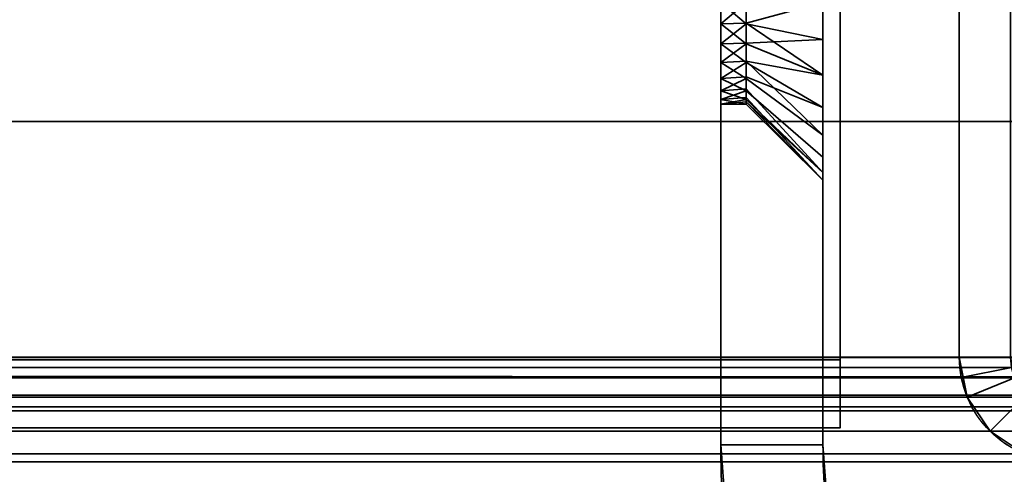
# Model space of a CAD drawing. Header units: millimetres. Extents: x -587 to 3688, y -115 to 120.
# Tile 432 of 656: x 1960 to 1989, y -50 to -37. Entities that reach past the tile are written whole.
import ezdxf

# ---------------------------------------------------------------- set-up
doc = ezdxf.new("R2010")
doc.units = ezdxf.units.MM
doc.layers.add('152', color=7, linetype='Continuous', true_color=0xffffff)

# ---------------------------------------------------------------- blocks, each defined once
blk = doc.blocks.new('UG_SURFACE_002')
at = {"layer": '152', "color": 252, "linetype": 'Continuous', "lineweight": 35}
for points in [[(2162.5, -40, 2198), (2162.5, 110, 2198), (837.5, 110, 2198), (837.5, -40, 2198)], [(987.5, -40, 2048), (987.5, 110, 2048), (2012.5, 110, 2048), (2012.5, -40, 2048)], [(2162.5, -40, 2198), (837.5, -40, 2198), (987.5, -40, 2048), (2012.5, -40, 2048)]]:
    blk.add_3dface(points, dxfattribs=at)
blk = doc.blocks.new('UG_SURFACE_044')
at = {"layer": '152', "color": 252, "linetype": 'Continuous', "lineweight": 35}
for points in [[(1983.5, -29.5, 1700), (1983.5, -49.5, 1700), (1980.5, -49.5, 1700), (1980.5, -31.5, 1700)], [(1980.5, -31.5, 1860), (1980.5, -49.5, 1860), (1983.5, -49.5, 1860), (1983.5, -29.5, 1860)], [(1983.5, -49.5, 1763), (1983.5, -29.5, 1763), (1983.5, -36.5, 1808.75), (1983.5, -38.635, 1809.204)], [(1983.5, -29.5, 1763), (1983.5, -49.5, 1763), (1983.5, -37.592, 1751.135), (1983.5, -36.5, 1751.25)], [(1983.5, -49.5, 1700), (1983.5, -29.5, 1700), (1983.5, -29.5, 1707.832), (1983.5, -30.402, 1708.487)], [(1983.5, -29.586, 1852.247), (1983.5, -29.5, 1852.286), (1983.5, -29.5, 1860), (1983.5, -49.5, 1860)], [(1983.5, -49.5, 1860), (1983.5, -31.047, 1850.625), (1983.5, -29.586, 1852.247)], [(1983.5, -30.402, 1844.487), (1983.5, -37.592, 1819.135), (1983.5, -36.5, 1819.25)], [(1983.5, -30.402, 1844.487), (1983.5, -49.5, 1823), (1983.5, -39.586, 1818.247), (1983.5, -37.592, 1819.135)], [(1983.5, -49.5, 1823), (1983.5, -30.402, 1844.487), (1983.5, -31.493, 1846.378)], [(1983.5, -49.5, 1700), (1983.5, -30.402, 1708.487), (1983.5, -31.493, 1710.378)], [(1983.5, -31.721, 1848.549), (1983.5, -31.047, 1850.625), (1983.5, -49.5, 1860)], [(1983.5, -31.493, 1846.378), (1983.5, -31.721, 1848.549), (1983.5, -49.5, 1860), (1983.5, -49.5, 1823)], [(1983.5, -31.493, 1710.378), (1983.5, -36.5, 1740.75), (1983.5, -38.635, 1741.204), (1983.5, -49.5, 1700)], [(1980.5, -31.5, 1700), (1980.5, -49.5, 1700), (1980.5, -37.124, 1743.066), (1980.5, -35.876, 1743.066)], [(1980.5, -36.5, 1749), (1980.5, -37.72, 1748.741), (1980.5, -49.5, 1763), (1980.5, -31.5, 1763)], [(1980.5, -31.5, 1763), (1980.5, -49.5, 1763), (1980.5, -37.124, 1811.066), (1980.5, -35.876, 1811.066)], [(1980.5, -36.5, 1817), (1980.5, -37.72, 1816.741), (1980.5, -49.5, 1860), (1980.5, -31.5, 1860)], [(1980.5, -35.876, 1743.066), (1980.5, -37.124, 1743.066), (1981.25, -36.5, 1743)], [(1980.5, -35.876, 1811.066), (1980.5, -37.124, 1811.066), (1981.25, -36.5, 1811)], [(1980.5, -36.5, 1749), (1981.25, -36.5, 1749), (1981.25, -37.124, 1748.934)], [(1981.25, -37.124, 1748.934), (1980.5, -37.72, 1748.741), (1980.5, -36.5, 1749)], [(1980.5, -37.124, 1743.066), (1981.25, -37.11, 1743.13), (1981.25, -36.5, 1743)], [(1980.5, -36.5, 1817), (1981.25, -36.5, 1817), (1981.25, -37.124, 1816.934)], [(1981.25, -37.124, 1816.934), (1980.5, -37.72, 1816.741), (1980.5, -36.5, 1817)], [(1980.5, -37.124, 1811.066), (1981.25, -37.11, 1811.13), (1981.25, -36.5, 1811)], [(1983.5, -36.5, 1751.25), (1983.5, -37.592, 1751.135), (1981.25, -37.124, 1748.934), (1981.25, -36.5, 1749)], [(1983.5, -38.635, 1741.204), (1983.5, -36.5, 1740.75), (1981.25, -36.5, 1743), (1981.25, -37.11, 1743.13)], [(1983.5, -36.5, 1819.25), (1983.5, -37.592, 1819.135), (1981.25, -37.124, 1816.934), (1981.25, -36.5, 1817)], [(1983.5, -38.635, 1809.204), (1983.5, -36.5, 1808.75), (1981.25, -36.5, 1811), (1981.25, -37.11, 1811.13)], [(1981.25, -37.72, 1743.259), (1981.25, -37.11, 1743.13), (1980.5, -37.124, 1743.066)], [(1981.25, -37.72, 1811.259), (1981.25, -37.11, 1811.13), (1980.5, -37.124, 1811.066)], [(1980.5, -37.124, 1743.066), (1980.5, -38.263, 1743.573), (1981.25, -37.72, 1743.259)], [(1981.25, -37.124, 1748.934), (1981.25, -37.694, 1748.681), (1980.5, -37.72, 1748.741)], [(1980.5, -49.5, 1700), (1980.5, -38.263, 1743.573), (1980.5, -37.124, 1743.066)], [(1980.5, -49.5, 1763), (1980.5, -38.263, 1811.573), (1980.5, -37.124, 1811.066)], [(1981.25, -37.72, 1811.259), (1980.5, -37.124, 1811.066), (1980.5, -38.263, 1811.573)], [(1981.25, -37.124, 1816.934), (1981.25, -37.694, 1816.681), (1980.5, -37.72, 1816.741)], [(1981.25, -37.11, 1743.13), (1981.25, -37.72, 1743.259), (1983.5, -38.635, 1741.204)], [(1981.25, -37.11, 1811.13), (1981.25, -37.72, 1811.259), (1983.5, -38.635, 1809.204)], [(1981.25, -37.694, 1748.681), (1981.25, -37.124, 1748.934), (1983.5, -37.592, 1751.135)], [(1981.25, -37.694, 1816.681), (1981.25, -37.124, 1816.934), (1983.5, -37.592, 1819.135)], [(1980.5, -37.72, 1748.741), (1981.25, -37.694, 1748.681), (1981.25, -38.263, 1748.427)], [(1980.5, -37.72, 1816.741), (1981.25, -37.694, 1816.681), (1981.25, -38.263, 1816.427)], [(1980.5, -38.729, 1748.007), (1980.5, -37.72, 1748.741), (1981.25, -38.263, 1748.427)], [(1980.5, -38.263, 1743.573), (1981.25, -38.225, 1743.626), (1981.25, -37.72, 1743.259)], [(1980.5, -49.5, 1763), (1980.5, -37.72, 1748.741), (1980.5, -38.729, 1748.007)], [(1980.5, -49.5, 1823), (1980.5, -49.5, 1860), (1980.5, -37.72, 1816.741), (1980.5, -38.729, 1816.007)], [(1981.25, -38.263, 1816.427), (1980.5, -38.729, 1816.007), (1980.5, -37.72, 1816.741)], [(1980.5, -38.263, 1811.573), (1981.25, -38.225, 1811.626), (1981.25, -37.72, 1811.259)], [(1983.5, -37.592, 1751.135), (1983.5, -39.586, 1750.247), (1981.25, -38.263, 1748.427), (1981.25, -37.694, 1748.681)], [(1983.5, -37.592, 1819.135), (1983.5, -39.586, 1818.247), (1981.25, -38.263, 1816.427), (1981.25, -37.694, 1816.681)], [(1983.5, -38.635, 1741.204), (1981.25, -37.72, 1743.259), (1981.25, -38.225, 1743.626)], [(1983.5, -38.635, 1809.204), (1981.25, -37.72, 1811.259), (1981.25, -38.225, 1811.626)], [(1983.5, -49.5, 1763), (1983.5, -39.586, 1750.247), (1983.5, -37.592, 1751.135)], [(1981.25, -38.729, 1743.993), (1981.25, -38.225, 1743.626), (1980.5, -38.263, 1743.573)], [(1981.25, -38.729, 1811.993), (1981.25, -38.225, 1811.626), (1980.5, -38.263, 1811.573)], [(1980.5, -38.263, 1743.573), (1980.5, -39.098, 1744.5), (1981.25, -38.729, 1743.993)], [(1981.25, -38.263, 1748.427), (1981.25, -38.681, 1747.964), (1980.5, -38.729, 1748.007)], [(1980.5, -49.5, 1700), (1980.5, -49.5, 1737), (1980.5, -39.098, 1744.5), (1980.5, -38.263, 1743.573)], [(1980.5, -49.5, 1763), (1980.5, -39.098, 1812.5), (1980.5, -38.263, 1811.573)], [(1980.5, -38.263, 1811.573), (1980.5, -39.098, 1812.5), (1981.25, -38.729, 1811.993)], [(1981.25, -38.263, 1816.427), (1981.25, -38.681, 1815.964), (1980.5, -38.729, 1816.007)], [(1981.25, -38.225, 1743.626), (1981.25, -38.729, 1743.993), (1983.5, -40.402, 1742.487), (1983.5, -38.635, 1741.204)], [(1981.25, -38.225, 1811.626), (1981.25, -38.729, 1811.993), (1983.5, -40.402, 1810.487), (1983.5, -38.635, 1809.204)], [(1981.25, -38.681, 1747.964), (1981.25, -38.263, 1748.427), (1983.5, -39.586, 1750.247)], [(1981.25, -38.681, 1815.964), (1981.25, -38.263, 1816.427), (1983.5, -39.586, 1818.247)], [(1980.5, -38.729, 1748.007), (1981.25, -38.681, 1747.964), (1981.25, -39.098, 1747.5)], [(1980.5, -38.729, 1816.007), (1981.25, -38.681, 1815.964), (1981.25, -39.098, 1815.5)], [(1983.5, -39.586, 1750.247), (1983.5, -41.047, 1748.625), (1981.25, -39.098, 1747.5), (1981.25, -38.681, 1747.964)], [(1983.5, -39.586, 1818.247), (1983.5, -41.047, 1816.625), (1981.25, -39.098, 1815.5), (1981.25, -38.681, 1815.964)], [(1983.5, -38.635, 1809.204), (1983.5, -40.402, 1810.487), (1983.5, -49.5, 1763)], [(1983.5, -38.635, 1741.204), (1983.5, -40.402, 1742.487), (1983.5, -49.5, 1737), (1983.5, -49.5, 1700)], [(1981.25, -39.098, 1747.5), (1980.5, -39.353, 1746.927), (1980.5, -38.729, 1748.007)], [(1980.5, -39.098, 1744.5), (1981.25, -39.041, 1744.533), (1981.25, -38.729, 1743.993)], [(1980.5, -49.5, 1763), (1980.5, -38.729, 1748.007), (1980.5, -39.353, 1746.927)], [(1980.5, -49.5, 1823), (1980.5, -38.729, 1816.007), (1980.5, -39.353, 1814.927)], [(1980.5, -39.353, 1814.927), (1980.5, -38.729, 1816.007), (1981.25, -39.098, 1815.5)], [(1980.5, -39.098, 1812.5), (1981.25, -39.041, 1812.533), (1981.25, -38.729, 1811.993)], [(1983.5, -41.493, 1744.378), (1983.5, -40.402, 1742.487), (1981.25, -38.729, 1743.993), (1981.25, -39.041, 1744.533)], [(1983.5, -41.493, 1812.378), (1983.5, -40.402, 1810.487), (1981.25, -38.729, 1811.993), (1981.25, -39.041, 1812.533)], [(1981.25, -39.353, 1745.073), (1981.25, -39.041, 1744.533), (1980.5, -39.098, 1744.5)], [(1981.25, -39.353, 1813.073), (1981.25, -39.041, 1812.533), (1980.5, -39.098, 1812.5)], [(1980.5, -39.098, 1744.5), (1980.5, -39.484, 1745.686), (1981.25, -39.353, 1745.073)], [(1981.25, -39.098, 1747.5), (1981.25, -39.291, 1746.907), (1980.5, -39.353, 1746.927)], [(1980.5, -39.484, 1745.686), (1980.5, -39.098, 1744.5), (1980.5, -49.5, 1737)], [(1980.5, -39.484, 1813.686), (1980.5, -39.098, 1812.5), (1980.5, -49.5, 1763), (1980.5, -49.5, 1823)], [(1981.25, -39.353, 1813.073), (1980.5, -39.098, 1812.5), (1980.5, -39.484, 1813.686)], [(1981.25, -39.098, 1815.5), (1981.25, -39.291, 1814.907), (1980.5, -39.353, 1814.927)], [(1980.5, -39.353, 1746.927), (1981.25, -39.291, 1746.907), (1981.25, -39.484, 1746.314)], [(1980.5, -39.353, 1814.927), (1981.25, -39.291, 1814.907), (1981.25, -39.484, 1814.314)], [(1981.25, -39.041, 1744.533), (1981.25, -39.353, 1745.073), (1983.5, -41.493, 1744.378)], [(1981.25, -39.041, 1812.533), (1981.25, -39.353, 1813.073), (1983.5, -41.493, 1812.378)], [(1981.25, -39.291, 1746.907), (1981.25, -39.098, 1747.5), (1983.5, -41.047, 1748.625), (1983.5, -41.721, 1746.549)], [(1981.25, -39.291, 1814.907), (1981.25, -39.098, 1815.5), (1983.5, -41.047, 1816.625), (1983.5, -41.721, 1814.549)], [(1983.5, -41.721, 1746.549), (1981.25, -39.484, 1746.314), (1981.25, -39.291, 1746.907)], [(1983.5, -41.721, 1814.549), (1981.25, -39.484, 1814.314), (1981.25, -39.291, 1814.907)], [(1981.25, -39.484, 1746.314), (1980.5, -39.5, 1746), (1980.5, -39.353, 1746.927)], [(1980.5, -39.484, 1745.686), (1981.25, -39.418, 1745.693), (1981.25, -39.353, 1745.073)], [(1980.5, -39.353, 1814.927), (1980.5, -39.5, 1814), (1980.5, -49.5, 1823)], [(1980.5, -39.353, 1746.927), (1980.5, -39.5, 1746), (1980.5, -49.5, 1737), (1980.5, -49.5, 1763)], [(1981.25, -39.484, 1814.314), (1980.5, -39.5, 1814), (1980.5, -39.353, 1814.927)], [(1980.5, -39.484, 1813.686), (1981.25, -39.418, 1813.693), (1981.25, -39.353, 1813.073)], [(1981.25, -39.418, 1745.693), (1980.5, -39.484, 1745.686), (1980.5, -39.5, 1746)], [(1980.5, -39.5, 1746), (1981.25, -39.484, 1746.314), (1981.25, -39.418, 1745.693)], [(1981.25, -39.418, 1813.693), (1980.5, -39.484, 1813.686), (1980.5, -39.5, 1814)], [(1980.5, -39.5, 1814), (1981.25, -39.484, 1814.314), (1981.25, -39.418, 1813.693)], [(1980.5, -49.5, 1737), (1980.5, -39.5, 1746), (1980.5, -39.484, 1745.686)], [(1980.5, -49.5, 1823), (1980.5, -39.5, 1814), (1980.5, -39.484, 1813.686)], [(1983.5, -41.493, 1744.378), (1981.25, -39.353, 1745.073), (1981.25, -39.418, 1745.693)], [(1983.5, -41.493, 1812.378), (1981.25, -39.353, 1813.073), (1981.25, -39.418, 1813.693)], [(1981.25, -39.418, 1745.693), (1981.25, -39.484, 1746.314), (1983.5, -41.721, 1746.549), (1983.5, -41.493, 1744.378)], [(1981.25, -39.418, 1813.693), (1981.25, -39.484, 1814.314), (1983.5, -41.721, 1814.549), (1983.5, -41.493, 1812.378)], [(1983.5, -49.5, 1823), (1983.5, -41.047, 1816.625), (1983.5, -39.586, 1818.247)], [(1983.5, -49.5, 1763), (1983.5, -41.047, 1748.625), (1983.5, -39.586, 1750.247)], [(1983.5, -49.5, 1763), (1983.5, -40.402, 1810.487), (1983.5, -41.493, 1812.378)], [(1983.5, -49.5, 1737), (1983.5, -40.402, 1742.487), (1983.5, -41.493, 1744.378)], [(1983.5, -41.721, 1814.549), (1983.5, -41.047, 1816.625), (1983.5, -49.5, 1823)], [(1983.5, -41.721, 1746.549), (1983.5, -41.047, 1748.625), (1983.5, -49.5, 1763), (1983.5, -49.5, 1737)], [(1983.5, -41.493, 1812.378), (1983.5, -41.721, 1814.549), (1983.5, -49.5, 1823), (1983.5, -49.5, 1763)], [(1983.5, -41.493, 1744.378), (1983.5, -41.721, 1746.549), (1983.5, -49.5, 1737)], [(1980.5, -49.5, 1737), (1980.5, -49.5, 1700), (1980.759, -52.943, 1700), (1980.759, -52.943, 1737)], [(1983.5, -49.5, 1700), (1983.725, -52.494, 1700), (1980.759, -52.943, 1700), (1980.5, -49.5, 1700)], [(1983.725, -52.494, 1737), (1983.5, -49.5, 1737), (1980.5, -49.5, 1737), (1980.759, -52.943, 1737)], [(1980.5, -49.5, 1763), (1980.5, -49.5, 1737), (1983.5, -49.5, 1737), (1983.5, -49.5, 1763)], [(1983.5, -49.5, 1763), (1983.5, -49.5, 1823), (1980.5, -49.5, 1823), (1980.5, -49.5, 1763)], [(1980.5, -49.5, 1860), (1980.5, -49.5, 1823), (1980.759, -52.943, 1823), (1980.759, -52.943, 1860)], [(1983.725, -52.494, 1860), (1983.5, -49.5, 1860), (1980.5, -49.5, 1860), (1980.759, -52.943, 1860)], [(1980.759, -52.943, 1823), (1980.5, -49.5, 1823), (1983.5, -49.5, 1823), (1983.725, -52.494, 1823)], [(1983.725, -52.494, 1737), (1983.725, -52.494, 1700), (1983.5, -49.5, 1700), (1983.5, -49.5, 1737)], [(1983.725, -52.494, 1860), (1983.725, -52.494, 1823), (1983.5, -49.5, 1823), (1983.5, -49.5, 1860)]]:
    blk.add_3dface(points, dxfattribs=at)
blk = doc.blocks.new('UG_SURFACE_046')
at = {"layer": '152', "color": 252, "linetype": 'Continuous', "lineweight": 35}
for points in [[(1983.5, -29.5, 265), (1983.5, -49.5, 265), (1980.5, -49.5, 265), (1980.5, -31.5, 265)], [(1980.5, -31.5, 425), (1980.5, -49.5, 425), (1983.5, -49.5, 425), (1983.5, -29.5, 425)], [(1983.5, -36.5, 373.75), (1983.5, -38.635, 374.204), (1983.5, -49.5, 328), (1983.5, -29.5, 328)], [(1983.5, -29.586, 417.247), (1983.5, -29.5, 417.286), (1983.5, -29.5, 425), (1983.5, -49.5, 425)], [(1983.5, -29.5, 328), (1983.5, -49.5, 328), (1983.5, -37.592, 316.135), (1983.5, -36.5, 316.25)], [(1983.5, -49.5, 265), (1983.5, -29.5, 265), (1983.5, -29.5, 272.832), (1983.5, -30.402, 273.487)], [(1983.5, -49.5, 425), (1983.5, -31.047, 415.625), (1983.5, -29.586, 417.247)], [(1983.5, -30.402, 409.487), (1983.5, -37.592, 384.135), (1983.5, -36.5, 384.25)], [(1983.5, -49.5, 425), (1983.5, -39.586, 383.247), (1983.5, -30.402, 409.487), (1983.5, -31.493, 411.378)], [(1983.5, -30.402, 409.487), (1983.5, -39.586, 383.247), (1983.5, -37.592, 384.135)], [(1983.5, -49.5, 265), (1983.5, -30.402, 273.487), (1983.5, -31.493, 275.378)], [(1983.5, -49.5, 425), (1983.5, -31.721, 413.549), (1983.5, -31.047, 415.625)], [(1983.5, -38.635, 306.204), (1983.5, -49.5, 265), (1983.5, -31.721, 277.549), (1983.5, -31.047, 279.625)], [(1983.5, -36.5, 305.75), (1983.5, -38.635, 306.204), (1983.5, -31.047, 279.625)], [(1983.5, -31.493, 411.378), (1983.5, -31.721, 413.549), (1983.5, -49.5, 425)], [(1983.5, -31.493, 275.378), (1983.5, -31.721, 277.549), (1983.5, -49.5, 265)], [(1980.5, -31.5, 265), (1980.5, -49.5, 265), (1980.5, -37.124, 308.066), (1980.5, -35.876, 308.066)], [(1980.5, -36.5, 314), (1980.5, -37.72, 313.741), (1980.5, -49.5, 328), (1980.5, -31.5, 328)], [(1980.5, -31.5, 328), (1980.5, -49.5, 328), (1980.5, -37.124, 376.066), (1980.5, -35.876, 376.066)], [(1980.5, -36.5, 382), (1980.5, -37.72, 381.741), (1980.5, -49.5, 425), (1980.5, -31.5, 425)], [(1980.5, -35.876, 308.066), (1980.5, -37.124, 308.066), (1981.25, -36.5, 308)], [(1980.5, -35.876, 376.066), (1980.5, -37.124, 376.066), (1981.25, -36.5, 376)], [(1980.5, -36.5, 314), (1981.25, -36.5, 314), (1981.25, -37.124, 313.934)], [(1981.25, -37.124, 313.934), (1980.5, -37.72, 313.741), (1980.5, -36.5, 314)], [(1980.5, -37.124, 308.066), (1981.25, -37.11, 308.13), (1981.25, -36.5, 308)], [(1980.5, -36.5, 382), (1981.25, -36.5, 382), (1981.25, -37.124, 381.934)], [(1981.25, -37.124, 381.934), (1980.5, -37.72, 381.741), (1980.5, -36.5, 382)], [(1980.5, -37.124, 376.066), (1981.25, -37.11, 376.13), (1981.25, -36.5, 376)], [(1983.5, -36.5, 316.25), (1983.5, -37.592, 316.135), (1981.25, -37.124, 313.934), (1981.25, -36.5, 314)], [(1983.5, -36.5, 305.75), (1981.25, -36.5, 308), (1981.25, -37.11, 308.13)], [(1981.25, -37.11, 308.13), (1981.25, -37.72, 308.259), (1983.5, -38.635, 306.204), (1983.5, -36.5, 305.75)], [(1983.5, -36.5, 384.25), (1983.5, -37.592, 384.135), (1981.25, -37.124, 381.934), (1981.25, -36.5, 382)], [(1983.5, -36.5, 373.75), (1981.25, -36.5, 376), (1981.25, -37.11, 376.13)], [(1981.25, -37.11, 376.13), (1981.25, -37.72, 376.259), (1983.5, -38.635, 374.204), (1983.5, -36.5, 373.75)], [(1981.25, -37.72, 308.259), (1981.25, -37.11, 308.13), (1980.5, -37.124, 308.066)], [(1981.25, -37.72, 376.259), (1981.25, -37.11, 376.13), (1980.5, -37.124, 376.066)], [(1981.25, -37.72, 308.259), (1980.5, -37.124, 308.066), (1980.5, -38.263, 308.573)], [(1981.25, -37.124, 313.934), (1981.25, -37.694, 313.681), (1980.5, -37.72, 313.741)], [(1980.5, -49.5, 265), (1980.5, -38.263, 308.573), (1980.5, -37.124, 308.066)], [(1980.5, -49.5, 328), (1980.5, -38.263, 376.573), (1980.5, -37.124, 376.066)], [(1981.25, -37.72, 376.259), (1980.5, -37.124, 376.066), (1980.5, -38.263, 376.573)], [(1981.25, -37.124, 381.934), (1981.25, -37.694, 381.681), (1980.5, -37.72, 381.741)], [(1981.25, -37.694, 313.681), (1981.25, -37.124, 313.934), (1983.5, -37.592, 316.135)], [(1981.25, -37.694, 381.681), (1981.25, -37.124, 381.934), (1983.5, -37.592, 384.135)], [(1980.5, -37.72, 313.741), (1981.25, -37.694, 313.681), (1981.25, -38.263, 313.427)], [(1980.5, -37.72, 381.741), (1981.25, -37.694, 381.681), (1981.25, -38.263, 381.427)], [(1981.25, -38.263, 313.427), (1980.5, -38.729, 313.007), (1980.5, -37.72, 313.741)], [(1980.5, -38.263, 308.573), (1981.25, -38.225, 308.626), (1981.25, -37.72, 308.259)], [(1980.5, -49.5, 328), (1980.5, -37.72, 313.741), (1980.5, -38.729, 313.007)], [(1980.5, -49.5, 388), (1980.5, -49.5, 425), (1980.5, -37.72, 381.741), (1980.5, -38.729, 381.007)], [(1981.25, -38.263, 381.427), (1980.5, -38.729, 381.007), (1980.5, -37.72, 381.741)], [(1980.5, -38.263, 376.573), (1981.25, -38.225, 376.626), (1981.25, -37.72, 376.259)], [(1983.5, -37.592, 316.135), (1983.5, -39.586, 315.247), (1981.25, -38.263, 313.427), (1981.25, -37.694, 313.681)], [(1983.5, -37.592, 384.135), (1983.5, -39.586, 383.247), (1981.25, -38.263, 381.427), (1981.25, -37.694, 381.681)], [(1983.5, -40.402, 307.487), (1983.5, -38.635, 306.204), (1981.25, -37.72, 308.259), (1981.25, -38.225, 308.626)], [(1983.5, -40.402, 375.487), (1983.5, -38.635, 374.204), (1981.25, -37.72, 376.259), (1981.25, -38.225, 376.626)], [(1983.5, -49.5, 328), (1983.5, -39.586, 315.247), (1983.5, -37.592, 316.135)], [(1981.25, -38.729, 308.993), (1981.25, -38.225, 308.626), (1980.5, -38.263, 308.573)], [(1981.25, -38.729, 376.993), (1981.25, -38.225, 376.626), (1980.5, -38.263, 376.573)], [(1980.5, -38.263, 308.573), (1980.5, -39.098, 309.5), (1981.25, -38.729, 308.993)], [(1981.25, -38.263, 313.427), (1981.25, -38.681, 312.964), (1980.5, -38.729, 313.007)], [(1980.5, -39.098, 309.5), (1980.5, -38.263, 308.573), (1980.5, -49.5, 265), (1980.5, -49.5, 302)], [(1980.5, -39.098, 377.5), (1980.5, -38.263, 376.573), (1980.5, -49.5, 328)], [(1980.5, -38.263, 376.573), (1980.5, -39.098, 377.5), (1981.25, -38.729, 376.993)], [(1981.25, -38.263, 381.427), (1981.25, -38.681, 380.964), (1980.5, -38.729, 381.007)], [(1981.25, -38.225, 308.626), (1981.25, -38.729, 308.993), (1983.5, -40.402, 307.487)], [(1981.25, -38.225, 376.626), (1981.25, -38.729, 376.993), (1983.5, -40.402, 375.487)], [(1981.25, -38.681, 312.964), (1981.25, -38.263, 313.427), (1983.5, -39.586, 315.247)], [(1981.25, -38.681, 380.964), (1981.25, -38.263, 381.427), (1983.5, -39.586, 383.247)], [(1980.5, -38.729, 313.007), (1981.25, -38.681, 312.964), (1981.25, -39.098, 312.5)], [(1980.5, -38.729, 381.007), (1981.25, -38.681, 380.964), (1981.25, -39.098, 380.5)], [(1983.5, -39.586, 315.247), (1983.5, -41.047, 313.625), (1981.25, -39.098, 312.5), (1981.25, -38.681, 312.964)], [(1983.5, -39.586, 383.247), (1983.5, -41.047, 381.625), (1981.25, -39.098, 380.5), (1981.25, -38.681, 380.964)], [(1983.5, -49.5, 328), (1983.5, -38.635, 374.204), (1983.5, -40.402, 375.487)], [(1983.5, -49.5, 302), (1983.5, -49.5, 265), (1983.5, -38.635, 306.204), (1983.5, -40.402, 307.487)], [(1980.5, -39.353, 311.927), (1980.5, -38.729, 313.007), (1981.25, -39.098, 312.5)], [(1980.5, -39.098, 309.5), (1981.25, -39.041, 309.533), (1981.25, -38.729, 308.993)], [(1980.5, -49.5, 328), (1980.5, -38.729, 313.007), (1980.5, -39.353, 311.927)], [(1980.5, -49.5, 388), (1980.5, -38.729, 381.007), (1980.5, -39.353, 379.927)], [(1980.5, -39.353, 379.927), (1980.5, -38.729, 381.007), (1981.25, -39.098, 380.5)], [(1980.5, -39.098, 377.5), (1981.25, -39.041, 377.533), (1981.25, -38.729, 376.993)], [(1983.5, -41.493, 309.378), (1983.5, -40.402, 307.487), (1981.25, -38.729, 308.993), (1981.25, -39.041, 309.533)], [(1983.5, -41.493, 377.378), (1983.5, -40.402, 375.487), (1981.25, -38.729, 376.993), (1981.25, -39.041, 377.533)], [(1981.25, -39.353, 310.073), (1981.25, -39.041, 309.533), (1980.5, -39.098, 309.5)], [(1981.25, -39.353, 378.073), (1981.25, -39.041, 377.533), (1980.5, -39.098, 377.5)], [(1981.25, -39.353, 310.073), (1980.5, -39.098, 309.5), (1980.5, -39.484, 310.686)], [(1981.25, -39.098, 312.5), (1981.25, -39.291, 311.907), (1980.5, -39.353, 311.927)], [(1980.5, -39.484, 310.686), (1980.5, -39.098, 309.5), (1980.5, -49.5, 302)], [(1980.5, -39.484, 378.686), (1980.5, -39.098, 377.5), (1980.5, -49.5, 328), (1980.5, -49.5, 388)], [(1981.25, -39.353, 378.073), (1980.5, -39.098, 377.5), (1980.5, -39.484, 378.686)], [(1981.25, -39.098, 380.5), (1981.25, -39.291, 379.907), (1980.5, -39.353, 379.927)], [(1980.5, -39.353, 311.927), (1981.25, -39.291, 311.907), (1981.25, -39.484, 311.314)], [(1980.5, -39.353, 379.927), (1981.25, -39.291, 379.907), (1981.25, -39.484, 379.314)], [(1981.25, -39.041, 309.533), (1981.25, -39.353, 310.073), (1983.5, -41.493, 309.378)], [(1981.25, -39.041, 377.533), (1981.25, -39.353, 378.073), (1983.5, -41.493, 377.378)], [(1981.25, -39.291, 311.907), (1981.25, -39.098, 312.5), (1983.5, -41.047, 313.625), (1983.5, -41.721, 311.549)], [(1981.25, -39.291, 379.907), (1981.25, -39.098, 380.5), (1983.5, -41.047, 381.625), (1983.5, -41.721, 379.549)], [(1983.5, -41.721, 311.549), (1981.25, -39.484, 311.314), (1981.25, -39.291, 311.907)], [(1983.5, -41.721, 379.549), (1981.25, -39.484, 379.314), (1981.25, -39.291, 379.907)], [(1981.25, -39.484, 311.314), (1980.5, -39.5, 311), (1980.5, -39.353, 311.927)], [(1980.5, -39.484, 310.686), (1981.25, -39.418, 310.693), (1981.25, -39.353, 310.073)], [(1980.5, -39.353, 379.927), (1980.5, -39.5, 379), (1980.5, -49.5, 388)], [(1980.5, -39.353, 311.927), (1980.5, -39.5, 311), (1980.5, -49.5, 302), (1980.5, -49.5, 328)], [(1981.25, -39.484, 379.314), (1980.5, -39.5, 379), (1980.5, -39.353, 379.927)], [(1980.5, -39.484, 378.686), (1981.25, -39.418, 378.693), (1981.25, -39.353, 378.073)], [(1981.25, -39.418, 310.693), (1980.5, -39.484, 310.686), (1980.5, -39.5, 311)], [(1980.5, -39.5, 311), (1981.25, -39.484, 311.314), (1981.25, -39.418, 310.693)], [(1981.25, -39.418, 378.693), (1980.5, -39.484, 378.686), (1980.5, -39.5, 379)], [(1980.5, -39.5, 379), (1981.25, -39.484, 379.314), (1981.25, -39.418, 378.693)], [(1980.5, -49.5, 302), (1980.5, -39.5, 311), (1980.5, -39.484, 310.686)], [(1980.5, -49.5, 388), (1980.5, -39.5, 379), (1980.5, -39.484, 378.686)], [(1983.5, -41.721, 311.549), (1983.5, -41.493, 309.378), (1981.25, -39.353, 310.073), (1981.25, -39.418, 310.693)], [(1983.5, -41.721, 379.549), (1983.5, -41.493, 377.378), (1981.25, -39.353, 378.073), (1981.25, -39.418, 378.693)], [(1981.25, -39.418, 310.693), (1981.25, -39.484, 311.314), (1983.5, -41.721, 311.549)], [(1981.25, -39.418, 378.693), (1981.25, -39.484, 379.314), (1983.5, -41.721, 379.549)], [(1983.5, -41.047, 381.625), (1983.5, -39.586, 383.247), (1983.5, -49.5, 425), (1983.5, -49.5, 388)], [(1983.5, -41.047, 313.625), (1983.5, -39.586, 315.247), (1983.5, -49.5, 328)], [(1983.5, -49.5, 328), (1983.5, -40.402, 375.487), (1983.5, -41.493, 377.378)], [(1983.5, -49.5, 302), (1983.5, -40.402, 307.487), (1983.5, -41.493, 309.378)], [(1983.5, -49.5, 388), (1983.5, -41.721, 379.549), (1983.5, -41.047, 381.625)], [(1983.5, -49.5, 328), (1983.5, -49.5, 302), (1983.5, -41.721, 311.549), (1983.5, -41.047, 313.625)], [(1983.5, -41.493, 377.378), (1983.5, -41.721, 379.549), (1983.5, -49.5, 388), (1983.5, -49.5, 328)], [(1983.5, -41.493, 309.378), (1983.5, -41.721, 311.549), (1983.5, -49.5, 302)], [(1980.5, -49.5, 302), (1980.5, -49.5, 265), (1980.759, -52.943, 265), (1980.759, -52.943, 302)], [(1983.5, -49.5, 265), (1983.725, -52.494, 265), (1980.759, -52.943, 265), (1980.5, -49.5, 265)], [(1983.725, -52.494, 302), (1983.5, -49.5, 302), (1980.5, -49.5, 302), (1980.759, -52.943, 302)], [(1980.5, -49.5, 328), (1980.5, -49.5, 302), (1983.5, -49.5, 302), (1983.5, -49.5, 328)], [(1983.5, -49.5, 328), (1983.5, -49.5, 388), (1980.5, -49.5, 388), (1980.5, -49.5, 328)], [(1980.5, -49.5, 425), (1980.5, -49.5, 388), (1980.759, -52.943, 388), (1980.759, -52.943, 425)], [(1983.725, -52.494, 425), (1983.5, -49.5, 425), (1980.5, -49.5, 425), (1980.759, -52.943, 425)], [(1980.759, -52.943, 388), (1980.5, -49.5, 388), (1983.5, -49.5, 388), (1983.725, -52.494, 388)], [(1983.725, -52.494, 302), (1983.725, -52.494, 265), (1983.5, -49.5, 265), (1983.5, -49.5, 302)], [(1983.725, -52.494, 425), (1983.725, -52.494, 388), (1983.5, -49.5, 388), (1983.5, -49.5, 425)]]:
    blk.add_3dface(points, dxfattribs=at)
blk = doc.blocks.new('UG_SURFACE_048')
at = {"layer": '152', "color": 43, "linetype": 'Continuous', "lineweight": 35}
for points in [[(1016, 0, 2017), (1016, -49, 2017), (1984, -49, 2017), (1984, 0, 2017)], [(1984, 0, 2017), (1984, -49, 2017), (1984, -32, 27), (1984, -22, 27)], [(1016, -47), (1016, -2), (1984, -2), (1984, -47)], [(1984, -47), (1984, -2), (1984, -22.5, 14), (1984, -31.5, 14)], [(1984, -49, 2), (1984, -47), (1984, -31.5, 14), (1984, -31.5, 24)], [(1984, -31.5, 24), (1984, -32, 25), (1984, -49, 2)], [(1984, -32, 25), (1984, -32, 27), (1984, -49, 2017), (1984, -49, 2)], [(1016, -49, 2), (1016, -47), (1984, -47), (1984, -49, 2)], [(1081, -49, 1190), (1107, -49, 1186.5), (1984, -49, 2017), (1016, -49, 2017)], [(1107, -49, 951.5), (1081, -49, 948), (1016, -49, 2), (1984, -49, 2)], [(1107, -49, 1186.5), (1107, -49, 951.5), (1984, -49, 2), (1984, -49, 2017)]]:
    blk.add_3dface(points, dxfattribs=at)
blk = doc.blocks.new('UG_SURFACE_054')
at = {"layer": '152', "color": 252, "linetype": 'Continuous', "lineweight": 35}
for points in [[(1011, -46.92, 2022.5), (1989, -46.92, 2022.5), (1989, 13.92, 2022.5), (1011, 13.92, 2022.5)], [(1012.5, -46.92, 2021), (1012.5, 13.92, 2021), (1987.5, 13.92, 2021), (1987.5, -46.92, 2021)], [(1987.5, -46.92, 2021), (1987.5, 13.92, 2021), (1989, 13.92, 2022.5), (1989, -46.92, 2022.5)], [(972.5, -40, 2061), (2027.5, -40, 2061), (2026, -40, 2059.5), (974, -40, 2059.5)], [(972.5, -40, 2061), (972.5, -46.92, 2061), (2027.5, -46.92, 2061), (2027.5, -40, 2061)], [(974, -40, 2059.5), (2026, -40, 2059.5), (2026, -46.92, 2059.5), (974, -46.92, 2059.5)], [(2027.441, -47.521, 2060.941), (972.5, -46.92, 2061), (972.559, -47.521, 2060.941)], [(2027.441, -47.521, 2060.941), (2027.5, -46.92, 2061), (972.5, -46.92, 2061)], [(974.03, -47.228, 2059.47), (974, -46.92, 2059.5), (2026, -46.92, 2059.5)], [(974.03, -47.228, 2059.47), (2026, -46.92, 2059.5), (2025.97, -47.228, 2059.47)], [(1989.03, -47.228, 2022.53), (1011, -46.92, 2022.5), (1010.97, -47.228, 2022.53)], [(1989.03, -47.228, 2022.53), (1989, -46.92, 2022.5), (1011, -46.92, 2022.5)], [(1012.441, -47.521, 2021.059), (1987.5, -46.92, 2021), (1987.559, -47.521, 2021.059)], [(1012.441, -47.521, 2021.059), (1012.5, -46.92, 2021), (1987.5, -46.92, 2021)], [(1989, -46.92, 2022.5), (1989.03, -47.228, 2022.53), (1987.559, -47.521, 2021.059), (1987.5, -46.92, 2021)], [(2025.97, -47.228, 2059.47), (2025.88, -47.525, 2059.38), (974.12, -47.525, 2059.38), (974.03, -47.228, 2059.47)], [(1010.97, -47.228, 2022.53), (1010.88, -47.525, 2022.62), (1989.12, -47.525, 2022.62)], [(1010.97, -47.228, 2022.53), (1989.12, -47.525, 2022.62), (1989.03, -47.228, 2022.53)], [(1989.03, -47.228, 2022.53), (1989.12, -47.525, 2022.62), (1987.734, -48.099, 2021.235), (1987.559, -47.521, 2021.059)], [(972.559, -47.521, 2060.941), (972.734, -48.099, 2060.766), (2027.266, -48.099, 2060.766), (2027.441, -47.521, 2060.941)], [(2025.537, -48.037, 2059.037), (974.463, -48.037, 2059.037), (974.12, -47.525, 2059.38), (2025.88, -47.525, 2059.38)], [(1989.12, -47.525, 2022.62), (1010.88, -47.525, 2022.62), (1010.537, -48.037, 2022.963), (1989.463, -48.037, 2022.963)], [(1987.559, -47.521, 2021.059), (1012.266, -48.099, 2021.235), (1012.441, -47.521, 2021.059)], [(1987.559, -47.521, 2021.059), (1987.734, -48.099, 2021.235), (1012.266, -48.099, 2021.235)], [(1989.12, -47.525, 2022.62), (1989.463, -48.037, 2022.963), (1988.402, -49.098, 2021.902), (1987.734, -48.099, 2021.235)], [(2027.266, -48.099, 2060.766), (972.734, -48.099, 2060.766), (973.402, -49.098, 2060.098), (2026.598, -49.098, 2060.098)], [(2025.025, -48.38, 2058.525), (974.975, -48.38, 2058.525), (974.463, -48.037, 2059.037), (2025.537, -48.037, 2059.037)], [(1989.463, -48.037, 2022.963), (1010.537, -48.037, 2022.963), (1010.025, -48.38, 2023.475), (1989.975, -48.38, 2023.475)], [(1988.402, -49.098, 2021.902), (1011.598, -49.098, 2021.902), (1012.266, -48.099, 2021.235), (1987.734, -48.099, 2021.235)], [(1989.401, -49.766, 2022.901), (1988.402, -49.098, 2021.902), (1989.463, -48.037, 2022.963), (1989.975, -48.38, 2023.475)], [(2024.42, -48.5, 2057.92), (975.58, -48.5, 2057.92), (974.975, -48.38, 2058.525), (2025.025, -48.38, 2058.525)], [(975.58, -48.5, 2057.92), (2024.42, -48.5, 2057.92), (1990.58, -48.5, 2024.08), (1009.42, -48.5, 2024.08)], [(1989.975, -48.38, 2023.475), (1010.025, -48.38, 2023.475), (1009.42, -48.5, 2024.08), (1990.58, -48.5, 2024.08)], [(2026.598, -49.098, 2060.098), (973.402, -49.098, 2060.098), (974.401, -49.766, 2059.099), (2025.599, -49.766, 2059.099)], [(1989.401, -49.766, 2022.901), (1010.599, -49.766, 2022.901), (1011.598, -49.098, 2021.902), (1988.402, -49.098, 2021.902)], [(2025.599, -49.766, 2059.099), (974.401, -49.766, 2059.099), (975.58, -50, 2057.92), (2024.42, -50, 2057.92)], [(1990.58, -50, 2024.08), (1009.42, -50, 2024.08), (1010.599, -49.766, 2022.901), (1989.401, -49.766, 2022.901)], [(975.58, -50, 2057.92), (1009.42, -50, 2024.08), (1990.58, -50, 2024.08), (2024.42, -50, 2057.92)]]:
    blk.add_3dface(points, dxfattribs=at)
blk = doc.blocks.new('UG_SURFACE_055')
at = {"layer": '152', "color": 252, "linetype": 'Continuous', "lineweight": 35}
for points in [[(1987.5, -46.92, 2021), (1987.5, 13.92, 2021), (1987.5, 13.92, -7), (1987.5, -46.92, -7)], [(1987.5, -46.92, -7), (1987.5, 13.92, -7), (1989, 13.92, -7), (1989, -46.92, -7)], [(1987.5, 13.92, 2021), (1987.5, -46.92, 2021), (1989, -46.92, 2022.5), (1989, 13.92, 2022.5)], [(1987.559, -47.521, 2021.059), (1987.5, -46.92, -7), (1987.734, -48.099, -7)], [(1987.559, -47.521, 2021.059), (1987.5, -46.92, 2021), (1987.5, -46.92, -7)], [(1989, -46.92, -7), (1989.12, -47.525, -7), (1987.734, -48.099, -7), (1987.5, -46.92, -7)], [(1987.5, -46.92, 2021), (1987.559, -47.521, 2021.059), (1989.03, -47.228, 2022.53), (1989, -46.92, 2022.5)], [(1987.559, -47.521, 2021.059), (1987.734, -48.099, 2021.235), (1989.12, -47.525, 2022.62), (1989.03, -47.228, 2022.53)], [(1987.734, -48.099, -7), (1987.734, -48.099, 2021.235), (1987.559, -47.521, 2021.059)], [(1988.402, -49.098, -7), (1987.734, -48.099, -7), (1989.12, -47.525, -7), (1989.463, -48.037, -7)], [(1987.734, -48.099, 2021.235), (1988.402, -49.098, 2021.902), (1989.463, -48.037, 2022.963), (1989.12, -47.525, 2022.62)], [(1987.734, -48.099, 2021.235), (1987.734, -48.099, -7), (1988.402, -49.098, -7), (1988.402, -49.098, 2021.902)], [(1989.463, -48.037, -7), (1989.975, -48.38, -7), (1989.401, -49.766, -7), (1988.402, -49.098, -7)], [(1989.975, -48.38, 2023.475), (1989.463, -48.037, 2022.963), (1988.402, -49.098, 2021.902), (1989.401, -49.766, 2022.901)], [(1988.402, -49.098, 2021.902), (1988.402, -49.098, -7), (1989.401, -49.766, -7), (1989.401, -49.766, 2022.901)]]:
    blk.add_3dface(points, dxfattribs=at)

msp = doc.modelspace()

# ---------------------------------------------------------------- linework, layer by layer
at = {"layer": '152', "color": 252, "linetype": 'Continuous', "lineweight": -3, "true_color": 0x939598}
for p, q in [((1987.5, -46.92, 2021), (1987.5, 13.92, 2021)), ((1987.5, -46.92, -7), (1987.5, 13.92, -7)), ((1987.5, -46.92, 2021), (1987.5, 13.92, 2021)), ((1984, 0, 2017), (1984, -49, 2017)), ((1984, -2), (1984, -47)), ((1980.5, -26.5, 1700), (1980.5, -49.5, 1700)), ((1980.5, -26.5, 1860), (1980.5, -49.5, 1860)), ((1980.5, -26.5, 425), (1980.5, -49.5, 425)), ((1980.5, -26.5, 265), (1980.5, -49.5, 265)), ((1983.5, -26.5, 1700), (1983.5, -49.5, 1700)), ((1983.5, -26.5, 1860), (1983.5, -49.5, 1860)), ((1983.5, -26.5, 425), (1983.5, -49.5, 425)), ((1983.5, -26.5, 265), (1983.5, -49.5, 265)), ((837.5, -40, 2198), (2162.5, -40, 2198)), ((2027.5, -40, 2061), (972.5, -40, 2061)), ((2026, -40, 2059.5), (974, -40, 2059.5)), ((2012.5, -40, 2048), (987.5, -40, 2048)), ((2027.5, -46.92, 2061), (972.5, -46.92, 2061)), ((2026, -46.92, 2059.5), (974, -46.92, 2059.5)), ((1989, -46.92, 2022.5), (1011, -46.92, 2022.5)), ((1987.5, -46.92, 2021), (1012.5, -46.92, 2021)), ((1016, -47), (1984, -47)), ((1984, -47), (1984, -49, 2)), ((1987.5, -46.92, -7), (1987.5, -46.92, 2021)), ((2024.42, -48.5, 2057.92), (975.58, -48.5, 2057.92)), ((1990.58, -48.5, 2024.08), (1009.42, -48.5, 2024.08)), ((1016, -49, 2017), (1984, -49, 2017)), ((1984, -49, 2), (1016, -49, 2)), ((1984, -49, 2017), (1984, -49, 2)), ((1980.5, -49.5, 1737), (1980.5, -49.5, 1823)), ((1980.5, -49.5, 1700), (1980.5, -49.5, 1737)), ((1980.5, -49.5, 1737), (1983.5, -49.5, 1737)), ((1980.5, -49.5, 1823), (1983.5, -49.5, 1823)), ((1980.5, -49.5, 1823), (1980.5, -49.5, 1860)), ((1980.5, -49.5, 388), (1983.5, -49.5, 388)), ((1980.5, -49.5, 388), (1980.5, -49.5, 425)), ((1980.5, -49.5, 302), (1980.5, -49.5, 388)), ((1980.5, -49.5, 265), (1980.5, -49.5, 302)), ((1980.5, -49.5, 302), (1983.5, -49.5, 302)), ((1983.5, -49.5, 1700), (1983.5, -49.5, 1737)), ((1983.5, -49.5, 1737), (1983.5, -49.5, 1823)), ((1983.5, -49.5, 1823), (1983.5, -49.5, 1860)), ((1983.5, -49.5, 388), (1983.5, -49.5, 425)), ((1983.5, -49.5, 265), (1983.5, -49.5, 302)), ((1983.5, -49.5, 302), (1983.5, -49.5, 388)), ((2024.42, -50, 2057.92), (975.58, -50, 2057.92)), ((1990.58, -50, 2024.08), (1009.42, -50, 2024.08))]:
    msp.add_line(p, q, dxfattribs=at)
at = {"layer": '152', "color": 252, "linetype": 'Continuous', "lineweight": -3, "true_color": 0x939598, "extrusion": (-1, 0, 0)}
for centre, radius in [((36.5, 1814, -1983.5), 5.25), ((36.5, 1746, -1983.5), 5.25), ((36.5, 311, -1983.5), 5.25), ((36.5, 379, -1983.5), 5.25), ((36.5, 1814, -1980.5), 3), ((36.5, 1746, -1980.5), 3), ((36.5, 311, -1980.5), 3), ((36.5, 379, -1980.5), 3)]:
    msp.add_circle(centre, radius, dxfattribs=at)
at = {"layer": '152', "color": 252, "linetype": 'Continuous', "lineweight": -3, "true_color": 0x939598, "extrusion": (1, 0, 0)}
for centre in [(-36.5, 1746, 1981.25), (-36.5, 1814, 1981.25), (-36.5, 311, 1981.25), (-36.5, 379, 1981.25)]:
    msp.add_circle(centre, 3, dxfattribs=at)
at = {"layer": '152', "color": 252, "linetype": 'Continuous', "lineweight": -3, "true_color": 0x939598, "extrusion": (0, 0, -1)}
for centre, radius, start, end in [((-1990.58, -46.92, 7), 3.08, 270, 0), ((-2003.5, -49.5, -1823), 23, 351.3918, 0), ((-2003.5, -49.5, -1737), 23, 351.3918, 0), ((-2003.5, -49.5, -302), 23, 351.3918, 0), ((-2003.5, -49.5, -388), 23, 351.3918, 0), ((-2003.5, -49.5, -1737), 20, 351.3918, 360), ((-2003.5, -49.5, -1823), 20, 351.3918, 360), ((-2003.5, -49.5, -388), 20, 351.3918, 360), ((-2003.5, -49.5, -302), 20, 351.3918, 360)]:
    msp.add_arc(centre, radius, start, end, dxfattribs=at)
at = {"layer": '152', "color": 252, "linetype": 'Continuous', "lineweight": -3, "true_color": 0x939598}
for centre, radius in [((2003.5, -49.5, 1860), 23), ((2003.5, -49.5, 1700), 23), ((2003.5, -49.5, 265), 23), ((2003.5, -49.5, 425), 23), ((2003.5, -49.5, 1860), 20), ((2003.5, -49.5, 1700), 20), ((2003.5, -49.5, 425), 20), ((2003.5, -49.5, 265), 20)]:
    msp.add_arc(centre, radius, 180, 188.6082, dxfattribs=at)
at = {"layer": '152', "color": 252, "linetype": 'Continuous', "lineweight": -3, "true_color": 0x939598, "extrusion": (0.707107, 6.12323e-17, -0.707107)}
for major_axis, start_param, end_param in [((3.08, 0, 3.08), 1.570796, 3.141593), ((-3.08, 0, -3.08), 4.712389, 6.283185)]:
    msp.add_ellipse((1990.58, -46.92, 2024.08), major_axis=major_axis, ratio=0.707107, start_param=start_param, end_param=end_param, dxfattribs=at)

# ---------------------------------------------------------------- block references
at = {"layer": '152', "color": 252, "linetype": 'Continuous', "lineweight": -3, "true_color": 0x939598}
for name in ['UG_SURFACE_054', 'UG_SURFACE_055', 'UG_SURFACE_002', 'UG_SURFACE_048', 'UG_SURFACE_044', 'UG_SURFACE_046']:
    msp.add_blockref(name, (0, 0), dxfattribs=at)

doc.saveas('drawing.dxf')
